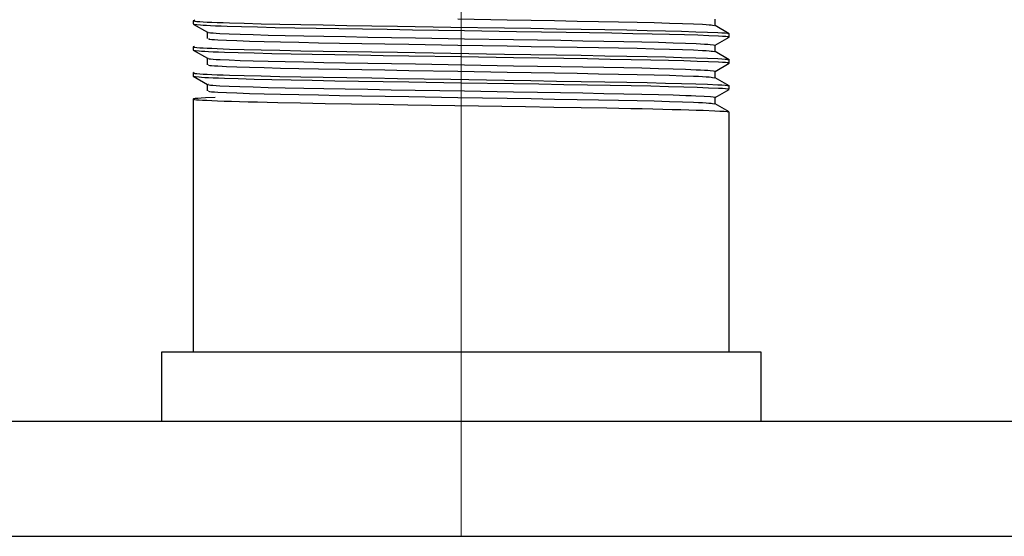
# Model space of a CAD drawing. Header units: millimetres. Extents: x 262469 to 275208, y -32539 to 9411.
# Tile 311 of 428: x 269234 to 269247, y -13359 to -13353. Entities that reach past the tile are written whole.
import ezdxf

# ---------------------------------------------------------------- set-up
doc = ezdxf.new("R2010")
doc.units = ezdxf.units.MM
doc.header["$LTSCALE"] = 100
doc.layers.add('$ IE_TELETECHNIKA', color=5, linetype='Continuous', lineweight=30)

msp = doc.modelspace()

# ---------------------------------------------------------------- linework, layer by layer
at = {"layer": '$ IE_TELETECHNIKA', "color": 7, "linetype": 'Continuous', "lineweight": 5, "ltscale": 20.32}
for p, q in [((269239.836, -13346.544), (269239.836, -13356.984)), ((269239.836, -13356.984), (269239.836, -13359.288))]:
    msp.add_line(p, q, dxfattribs=at)
at = {"layer": '$ IE_TELETECHNIKA', "color": 7, "linetype": 'Continuous'}
for p, q in [((269236.488, -13352.842), (269236.488, -13352.882)), ((269236.489, -13352.884), (269236.666, -13352.986)), ((269236.51, -13352.836), (269236.502, -13352.838)), ((269243.183, -13353.004), (269243.006, -13352.902)), ((269243.007, -13352.902), (269243.007, -13352.821)), ((269236.664, -13352.985), (269236.664, -13353.066)), ((269236.664, -13352.985), (269236.664, -13353.066)), ((269243.007, -13353.148), (269243.183, -13353.047)), ((269243.184, -13353.046), (269243.184, -13353.005)), ((269236.488, -13353.168), (269236.488, -13353.209)), ((269243.007, -13353.229), (269243.007, -13353.148)), ((269236.489, -13353.21), (269236.666, -13353.312)), ((269243.183, -13353.33), (269243.006, -13353.228)), ((269236.664, -13353.312), (269236.664, -13353.393)), ((269236.664, -13353.312), (269236.664, -13353.393)), ((269243.007, -13353.475), (269243.183, -13353.373)), ((269243.184, -13353.372), (269243.184, -13353.332)), ((269236.488, -13353.495), (269236.488, -13353.536)), ((269236.489, -13353.537), (269236.665, -13353.639)), ((269243.007, -13353.555), (269243.007, -13353.474)), ((269236.664, -13353.638), (269236.664, -13353.719)), ((269236.664, -13353.638), (269236.664, -13353.719)), ((269243.183, -13353.657), (269243.006, -13353.555)), ((269243.184, -13353.699), (269243.184, -13353.658)), ((269243.007, -13353.802), (269243.183, -13353.7)), ((269236.488, -13353.821), (269236.488, -13356.984)), ((269243.183, -13353.983), (269243.006, -13353.881)), ((269243.007, -13353.882), (269243.007, -13353.801)), ((269243.184, -13356.984), (269243.184, -13353.985)), ((269236.092, -13356.984), (269236.092, -13357.848)), ((269243.58, -13356.984), (269236.092, -13356.984)), ((269243.58, -13357.848), (269243.58, -13356.984)), ((269082.876, -13357.848), (269255.676, -13357.848)), ((269254.236, -13359.288), (269084.316, -13359.288))]:
    msp.add_line(p, q, dxfattribs=at)
for points in [[(269236.502, -13352.838), (269236.487, -13352.843), (269236.493, -13352.845), (269236.509, -13352.848), (269236.535, -13352.85), (269236.57, -13352.853), (269236.613, -13352.855), (269236.664, -13352.858), (269236.722, -13352.861), (269236.788, -13352.863), (269236.862, -13352.866), (269236.942, -13352.869), (269237.125, -13352.874), (269237.336, -13352.88), (269237.572, -13352.885), (269237.831, -13352.89), (269238.111, -13352.895), (269238.407, -13352.9), (269238.719, -13352.905), (269239.041, -13352.91), (269239.707, -13352.921), (269240.378, -13352.932), (269240.707, -13352.937), (269241.027, -13352.943), (269241.335, -13352.947), (269241.628, -13352.952), (269241.903, -13352.957), (269242.158, -13352.963), (269242.388, -13352.968), (269242.589, -13352.973), (269242.764, -13352.979), (269242.913, -13352.984), (269243.04, -13352.99), (269243.092, -13352.992), (269243.134, -13352.995), (269243.164, -13352.997), (269243.179, -13353), (269243.177, -13353.002), (269243.16, -13353.005)], [(269236.5, -13352.884), (269236.532, -13352.889), (269236.579, -13352.893), (269236.612, -13352.896), (269236.653, -13352.898), (269236.705, -13352.901), (269236.766, -13352.904), (269236.836, -13352.906), (269236.914, -13352.909), (269237.09, -13352.914), (269237.291, -13352.92), (269237.514, -13352.925), (269237.759, -13352.93), (269238.023, -13352.935), (269238.306, -13352.939), (269238.603, -13352.944), (269238.911, -13352.949), (269239.229, -13352.954), (269239.877, -13352.965), (269240.525, -13352.975), (269240.84, -13352.98), (269241.145, -13352.985), (269241.439, -13352.99), (269241.717, -13352.995), (269241.978, -13353), (269242.219, -13353.005), (269242.435, -13353.01), (269242.625, -13353.015), (269242.789, -13353.02), (269242.93, -13353.026), (269243.05, -13353.031), (269243.099, -13353.033), (269243.139, -13353.036), (269243.166, -13353.038), (269243.179, -13353.041), (269243.176, -13353.043), (269243.16, -13353.046)], [(269239.795, -13352.82), (269240.409, -13352.831), (269240.71, -13352.836), (269241.002, -13352.841), (269241.283, -13352.846), (269241.55, -13352.851), (269241.801, -13352.856), (269242.034, -13352.86), (269242.246, -13352.866), (269242.435, -13352.871), (269242.598, -13352.876), (269242.737, -13352.881), (269242.851, -13352.887), (269242.896, -13352.889), (269242.932, -13352.892), (269242.958, -13352.894), (269242.975, -13352.897), (269242.995, -13352.902)], [(269236.683, -13352.986), (269236.681, -13352.988), (269236.687, -13352.99), (269236.706, -13352.993), (269236.736, -13352.995), (269236.776, -13352.998), (269236.823, -13353.001), (269236.936, -13353.006), (269237.073, -13353.011), (269237.237, -13353.016), (269237.426, -13353.022), (269237.638, -13353.027), (269237.871, -13353.032), (269238.122, -13353.037), (269238.389, -13353.041), (269238.67, -13353.046), (269238.963, -13353.051), (269239.263, -13353.056), (269239.877, -13353.067), (269240.49, -13353.077), (269240.789, -13353.082), (269241.078, -13353.087), (269241.356, -13353.092), (269241.619, -13353.097), (269241.866, -13353.102), (269242.093, -13353.107), (269242.299, -13353.112), (269242.481, -13353.117), (269242.638, -13353.123), (269242.77, -13353.128), (269242.826, -13353.13), (269242.875, -13353.133), (269242.915, -13353.136), (269242.946, -13353.138), (269242.985, -13353.143), (269243.004, -13353.148)], [(269236.502, -13353.164), (269236.487, -13353.169), (269236.493, -13353.172), (269236.509, -13353.174), (269236.535, -13353.177), (269236.57, -13353.179), (269236.613, -13353.182), (269236.664, -13353.185), (269236.722, -13353.187), (269236.788, -13353.19), (269236.862, -13353.193), (269236.942, -13353.196), (269237.125, -13353.201), (269237.336, -13353.206), (269237.572, -13353.212), (269237.831, -13353.217), (269238.111, -13353.222), (269238.407, -13353.227), (269238.719, -13353.232), (269239.041, -13353.237), (269239.707, -13353.248), (269240.378, -13353.259), (269240.707, -13353.264), (269241.027, -13353.269), (269241.335, -13353.274), (269241.628, -13353.279), (269241.903, -13353.284), (269242.158, -13353.289), (269242.388, -13353.294), (269242.589, -13353.3), (269242.764, -13353.305), (269242.913, -13353.311), (269243.04, -13353.316), (269243.092, -13353.319), (269243.134, -13353.321), (269243.164, -13353.324), (269243.179, -13353.327), (269243.177, -13353.329), (269243.16, -13353.332)], [(269236.682, -13353.066), (269236.682, -13353.071), (269236.695, -13353.073), (269236.72, -13353.076), (269236.754, -13353.078), (269236.797, -13353.081), (269236.903, -13353.086), (269237.034, -13353.091), (269237.19, -13353.097), (269237.373, -13353.102), (269237.579, -13353.107), (269237.806, -13353.112), (269238.052, -13353.117), (269238.316, -13353.122), (269238.594, -13353.126), (269238.883, -13353.131), (269239.182, -13353.137), (269239.795, -13353.147), (269240.409, -13353.158), (269240.71, -13353.163), (269241.002, -13353.168), (269241.283, -13353.173), (269241.55, -13353.177), (269241.802, -13353.182), (269242.034, -13353.187), (269242.246, -13353.192), (269242.435, -13353.197), (269242.599, -13353.203), (269242.738, -13353.208), (269242.851, -13353.213), (269242.895, -13353.216), (269242.931, -13353.218), (269242.957, -13353.221), (269242.975, -13353.223), (269242.996, -13353.228)], [(269236.488, -13353.209), (269236.519, -13353.214), (269236.563, -13353.219), (269236.594, -13353.221), (269236.633, -13353.224), (269236.681, -13353.226), (269236.738, -13353.229), (269236.805, -13353.232), (269236.88, -13353.234), (269237.051, -13353.24), (269237.249, -13353.245), (269237.469, -13353.25), (269237.712, -13353.255), (269237.975, -13353.26), (269238.257, -13353.265), (269238.554, -13353.27), (269238.863, -13353.275), (269239.182, -13353.28), (269239.835, -13353.291), (269240.489, -13353.301), (269240.807, -13353.306), (269241.116, -13353.311), (269241.413, -13353.316), (269241.695, -13353.321), (269241.96, -13353.326), (269242.204, -13353.331), (269242.423, -13353.336), (269242.616, -13353.341), (269242.783, -13353.347), (269242.926, -13353.352), (269243.048, -13353.357), (269243.098, -13353.36), (269243.137, -13353.362), (269243.165, -13353.365), (269243.179, -13353.367), (269243.176, -13353.37), (269243.16, -13353.372)], [(269236.682, -13353.312), (269236.68, -13353.315), (269236.687, -13353.317), (269236.706, -13353.32), (269236.736, -13353.322), (269236.776, -13353.325), (269236.824, -13353.327), (269236.936, -13353.332), (269237.073, -13353.338), (269237.237, -13353.343), (269237.426, -13353.348), (269237.638, -13353.353), (269237.871, -13353.358), (269238.122, -13353.363), (269238.39, -13353.368), (269238.671, -13353.373), (269238.963, -13353.378), (269239.263, -13353.383), (269239.878, -13353.393), (269240.49, -13353.404), (269240.789, -13353.409), (269241.078, -13353.414), (269241.356, -13353.419), (269241.619, -13353.424), (269241.866, -13353.428), (269242.093, -13353.433), (269242.299, -13353.439), (269242.481, -13353.444), (269242.638, -13353.449), (269242.77, -13353.454), (269242.826, -13353.457), (269242.875, -13353.46), (269242.915, -13353.462), (269242.946, -13353.465), (269242.985, -13353.47), (269243.006, -13353.474)], [(269236.682, -13353.393), (269236.681, -13353.397), (269236.695, -13353.4), (269236.719, -13353.402), (269236.754, -13353.405), (269236.797, -13353.407), (269236.903, -13353.413), (269237.034, -13353.418), (269237.19, -13353.423), (269237.373, -13353.428), (269237.579, -13353.434), (269237.806, -13353.439), (269238.053, -13353.444), (269238.316, -13353.448), (269238.594, -13353.453), (269238.883, -13353.458), (269239.182, -13353.463), (269239.795, -13353.474), (269240.409, -13353.484), (269240.71, -13353.489), (269241.002, -13353.494), (269241.283, -13353.499), (269241.551, -13353.504), (269241.802, -13353.509), (269242.034, -13353.514), (269242.246, -13353.519), (269242.435, -13353.524), (269242.599, -13353.529), (269242.738, -13353.535), (269242.798, -13353.537), (269242.851, -13353.54), (269242.895, -13353.542), (269242.931, -13353.545), (269242.957, -13353.547), (269242.975, -13353.55), (269242.998, -13353.555)], [(269236.502, -13353.491), (269236.487, -13353.496), (269236.493, -13353.498), (269236.509, -13353.501), (269236.535, -13353.503), (269236.57, -13353.506), (269236.613, -13353.509), (269236.664, -13353.511), (269236.722, -13353.514), (269236.788, -13353.517), (269236.862, -13353.519), (269236.942, -13353.522), (269237.125, -13353.528), (269237.336, -13353.533), (269237.572, -13353.538), (269237.831, -13353.543), (269238.111, -13353.548), (269238.407, -13353.553), (269238.719, -13353.558), (269239.041, -13353.563), (269239.707, -13353.574), (269240.378, -13353.585), (269240.707, -13353.591), (269241.027, -13353.596), (269241.335, -13353.601), (269241.628, -13353.606), (269241.903, -13353.611), (269242.158, -13353.616), (269242.388, -13353.621), (269242.589, -13353.626), (269242.764, -13353.632), (269242.913, -13353.637), (269243.04, -13353.643), (269243.092, -13353.645), (269243.134, -13353.648), (269243.164, -13353.651), (269243.179, -13353.653), (269243.177, -13353.656), (269243.16, -13353.658)], [(269236.488, -13353.536), (269236.519, -13353.54), (269236.563, -13353.545), (269236.594, -13353.548), (269236.633, -13353.55), (269236.681, -13353.553), (269236.738, -13353.556), (269236.805, -13353.558), (269236.88, -13353.561), (269237.051, -13353.566), (269237.249, -13353.572), (269237.469, -13353.577), (269237.712, -13353.582), (269237.975, -13353.587), (269238.257, -13353.592), (269238.554, -13353.596), (269238.863, -13353.601), (269239.182, -13353.607), (269239.835, -13353.617), (269240.489, -13353.628), (269240.807, -13353.633), (269241.116, -13353.638), (269241.413, -13353.643), (269241.695, -13353.648), (269241.96, -13353.652), (269242.204, -13353.658), (269242.423, -13353.663), (269242.616, -13353.668), (269242.783, -13353.673), (269242.926, -13353.679), (269243.048, -13353.684), (269243.098, -13353.687), (269243.137, -13353.689), (269243.165, -13353.692), (269243.179, -13353.694), (269243.176, -13353.696), (269243.16, -13353.699)], [(269236.682, -13353.639), (269236.679, -13353.641), (269236.685, -13353.644), (269236.705, -13353.646), (269236.735, -13353.649), (269236.776, -13353.651), (269236.823, -13353.654), (269236.936, -13353.659), (269237.072, -13353.664), (269237.236, -13353.67), (269237.425, -13353.675), (269237.637, -13353.68), (269237.87, -13353.685), (269238.121, -13353.69), (269238.388, -13353.694), (269238.669, -13353.699), (269238.962, -13353.704), (269239.262, -13353.709), (269239.876, -13353.72), (269240.489, -13353.73), (269240.788, -13353.736), (269241.077, -13353.741), (269241.355, -13353.745), (269241.619, -13353.75), (269241.865, -13353.755), (269242.092, -13353.76), (269242.298, -13353.765), (269242.481, -13353.77), (269242.639, -13353.776), (269242.707, -13353.778), (269242.768, -13353.781), (269242.869, -13353.786), (269242.949, -13353.791), (269242.981, -13353.794), (269243.003, -13353.796), (269243.013, -13353.798), (269243.005, -13353.801)], [(269236.682, -13353.719), (269236.68, -13353.724), (269236.694, -13353.726), (269236.719, -13353.729), (269236.754, -13353.731), (269236.798, -13353.734), (269236.903, -13353.739), (269237.034, -13353.744), (269237.19, -13353.75), (269237.373, -13353.755), (269237.579, -13353.76), (269237.806, -13353.765), (269238.053, -13353.77), (269238.316, -13353.775), (269238.594, -13353.78), (269238.884, -13353.785), (269239.182, -13353.79), (269239.795, -13353.8), (269240.41, -13353.811), (269240.71, -13353.816), (269241.002, -13353.821), (269241.283, -13353.826), (269241.551, -13353.83), (269241.802, -13353.835), (269242.035, -13353.84), (269242.246, -13353.845), (269242.435, -13353.851), (269242.599, -13353.856), (269242.738, -13353.861), (269242.798, -13353.864), (269242.851, -13353.866), (269242.895, -13353.869), (269242.93, -13353.872), (269242.957, -13353.874), (269242.975, -13353.876), (269242.999, -13353.881)], [(269236.763, -13353.801), (269236.643, -13353.807), (269236.59, -13353.81), (269236.546, -13353.813), (269236.513, -13353.815), (269236.494, -13353.818), (269236.488, -13353.821), (269236.491, -13353.823), (269236.505, -13353.826), (269236.528, -13353.829), (269236.561, -13353.832), (269236.604, -13353.835), (269236.657, -13353.837), (269236.72, -13353.84), (269236.792, -13353.843), (269236.874, -13353.846), (269236.965, -13353.849), (269237.065, -13353.852), (269237.173, -13353.855), (269237.29, -13353.858), (269237.414, -13353.861), (269237.545, -13353.864), (269237.829, -13353.87), (269238.137, -13353.875), (269238.466, -13353.881), (269238.812, -13353.886), (269239.17, -13353.892), (269240.64, -13353.916), (269240.994, -13353.922), (269241.333, -13353.927), (269241.655, -13353.933), (269241.955, -13353.938), (269242.096, -13353.941), (269242.229, -13353.944), (269242.354, -13353.947), (269242.471, -13353.95), (269242.58, -13353.953), (269242.679, -13353.956), (269242.771, -13353.959), (269242.856, -13353.962), (269243.004, -13353.968), (269243.067, -13353.971), (269243.119, -13353.974), (269243.156, -13353.976), (269243.177, -13353.979), (269243.178, -13353.982), (269243.16, -13353.985)]]:
    msp.add_lwpolyline(points, dxfattribs=at)

doc.saveas('drawing.dxf')
